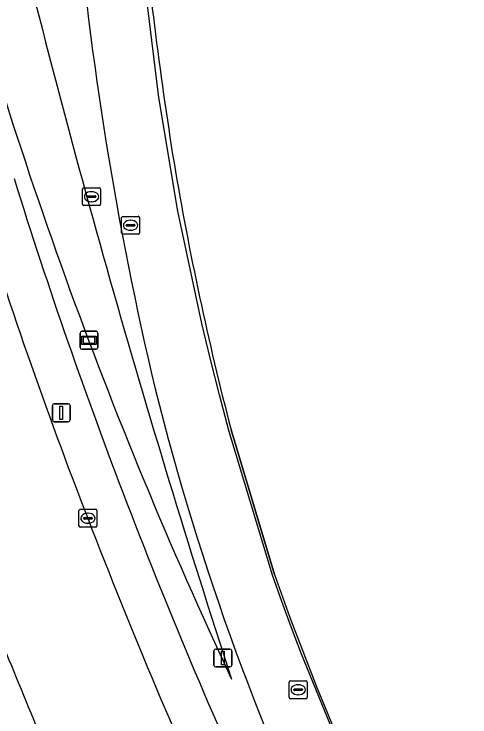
# Model space of a CAD drawing. Extents: x 155018 to 156648, y 383979 to 385733.
# Drawn here: x 156065.77 to 156091.21, y 384575.81 to 384615.04 of the extents above; entities that cross this region are included whole.
import ezdxf

# ---------------------------------------------------------------- set-up
doc = ezdxf.new("R2010")
doc.units = 0
for name, color, linetype in [('IMGEO_Berm_groen', 7, 'Continuous'), ('IMGEO_Erf', 7, 'Continuous'), ('IMGEO_Groenvoorziening', 7, 'Continuous'), ('IMGEO_Kolk', 7, 'Continuous'), ('IMGEO_Lichtmast', 7, 'Continuous'), ('IMGEO_Lijnafwatering', 7, 'Continuous'), ('IMGEO_OVBaan_gesloten', 7, 'Continuous'), ('IMGEO_Rijbaan_lokaal_gesloten', 7, 'Continuous'), ('IMGEO_Rioolput', 7, 'Continuous'), ('IMGEO_Verklikker', 7, 'Continuous'), ('IMGEO_Voetpad_gesloten', 7, 'Continuous')]:
    doc.layers.add(name, color=color, linetype=linetype)

msp = doc.modelspace()

# ---------------------------------------------------------------- linework, layer by layer
at = {"layer": 'IMGEO_Berm_groen'}
for centre, radius, start, end in [((156317.221, 384690.054), 264.282, 194.58051, 205.10602), ((156644.555, 384762.569), 595.974, 193.579626, 198.048679), ((156255.99, 384637.626), 187.461, 184.87148, 193.41939), ((156342.019, 384691.722), 289.284, 197.26355, 201.06578), ((156211.32, 384628.336), 141.861, 193.95642, 206.36764), ((156346.026, 384692.615), 293.344, 200.94719, 204.91341), ((156363.053, 384699.318), 320.971, 201.76114, 203.79235)]:
    msp.add_arc(centre, radius, start, end, dxfattribs=at)
at = {"layer": 'IMGEO_Erf'}
msp.add_lwpolyline([(156077.876, 384591.838), (156080.31, 384583.758)], dxfattribs=at)
for centre, radius, start, end in [((156301.316, 384642.993), 229.504, 185.22591, 189.09115), ((156246.736, 384635.693), 174.462, 189.55611, 194.55878), ((156221.126, 384632.813), 149.116, 199.20648, 209.39677)]:
    msp.add_arc(centre, radius, start, end, dxfattribs=at)
at = {"layer": 'IMGEO_Groenvoorziening'}
for centre, radius, start, end in [((156317.221, 384690.054), 264.282, 194.58051, 205.10602), ((156644.555, 384762.569), 595.974, 193.579626, 198.048679)]:
    msp.add_arc(centre, radius, start, end, dxfattribs=at)
at = {"layer": 'IMGEO_Kolk'}
for p, q in [((156069.391, 384586.471), (156069.391, 384587.323)), ((156069.466, 384587.397), (156070.318, 384587.397)), ((156069.879, 384587.177), (156069.904, 384587.177)), ((156070.392, 384587.323), (156070.392, 384586.471)), ((156069.65, 384586.891), (156069.65, 384586.903)), ((156070.088, 384586.854), (156069.69, 384586.854)), ((156069.693, 384586.94), (156070.091, 384586.94)), ((156070.134, 384586.903), (156070.134, 384586.891)), ((156070.318, 384586.397), (156069.466, 384586.397)), ((156069.902, 384586.617), (156069.877, 384586.617))]:
    msp.add_line(p, q, dxfattribs=at)
for points in [[(156069.391, 384586.471), (156069.391, 384587.323)], [(156069.466, 384587.397), (156070.318, 384587.397)], [(156070.392, 384587.323), (156070.392, 384586.471)], [(156070.318, 384586.397), (156069.466, 384586.397)]]:
    msp.add_lwpolyline(points, dxfattribs=at)
for centre, radius, start, end in [((156069.468, 384587.321), 0.0765, 91.552, 178.448), ((156069.468, 384587.321), 0.0765, 91.552, 178.448), ((156070.316, 384587.321), 0.0765, 1.552, 88.448), ((156070.316, 384587.321), 0.0765, 1.552, 88.448), ((156069.69, 384586.9), 0.0403, 85.8775, 175.7526), ((156069.687, 384586.89), 0.0366, 178.938, 274.7102), ((156070.091, 384586.897), 0.043, 264.8664, 352.4533), ((156070.095, 384586.902), 0.0386, 1.7309, 96.639), ((156069.468, 384586.473), 0.0765, 181.552, 268.448), ((156069.468, 384586.473), 0.0765, 181.552, 268.448), ((156070.316, 384586.473), 0.0765, 271.552, 358.448), ((156070.316, 384586.473), 0.0765, 271.552, 358.448)]:
    msp.add_arc(centre, radius, start, end, dxfattribs=at)
for centre, major_axis, ratio, start_param, end_param in [((156069.878, 384586.897), (-0.387, 0.002), 0.722429, 4.712389, 7.853982), ((156069.903, 384586.897), (-0.39, 0.002), 0.717154, 1.570796, 4.712389)]:
    msp.add_ellipse(centre, major_axis=major_axis, ratio=ratio, start_param=start_param, end_param=end_param, dxfattribs=at)
at = {"layer": 'IMGEO_Lichtmast'}
for p, q in [((156067.904, 384592.389), (156067.904, 384593.189)), ((156067.904, 384593.189), (156067.904, 384592.389)), ((156068.004, 384593.289), (156068.794, 384593.289)), ((156068.794, 384593.289), (156068.004, 384593.289)), ((156068.894, 384593.189), (156068.894, 384592.389)), ((156068.894, 384592.389), (156068.894, 384593.189)), ((156068.794, 384592.289), (156068.004, 384592.289)), ((156068.004, 384592.289), (156068.794, 384592.289)), ((156076.923, 384578.698), (156076.923, 384579.498)), ((156076.923, 384579.498), (156076.923, 384578.698)), ((156077.023, 384579.598), (156077.813, 384579.598)), ((156077.813, 384579.598), (156077.023, 384579.598)), ((156077.913, 384579.498), (156077.913, 384578.698)), ((156077.913, 384578.698), (156077.913, 384579.498)), ((156077.813, 384578.598), (156077.023, 384578.598)), ((156077.023, 384578.598), (156077.813, 384578.598))]:
    msp.add_line(p, q, dxfattribs=at)
for points in [[(156068.324, 384593.164), (156068.474, 384593.164), (156068.474, 384592.414), (156068.324, 384592.414), (156068.324, 384593.164)], [(156077.343, 384579.473), (156077.493, 384579.473), (156077.493, 384578.723), (156077.343, 384578.723), (156077.343, 384579.473)]]:
    msp.add_lwpolyline(points, dxfattribs=at)
for centre, start, end in [((156068.004, 384593.189), 90, 180), ((156068.004, 384593.189), 90, 180), ((156068.794, 384593.189), 0, 90), ((156068.794, 384593.189), 360, 90), ((156068.004, 384592.389), 180, 270), ((156068.004, 384592.389), 180, 270), ((156068.794, 384592.389), 270, 0), ((156068.794, 384592.389), 270, 0), ((156077.023, 384579.498), 90, 180), ((156077.023, 384579.498), 90, 180), ((156077.813, 384579.498), 0, 90), ((156077.813, 384579.498), 360, 90), ((156077.023, 384578.698), 180, 270), ((156077.023, 384578.698), 180, 270), ((156077.813, 384578.698), 270, 0), ((156077.813, 384578.698), 270, 0)]:
    msp.add_arc(centre, 0.1, start, end, dxfattribs=at)
at = {"layer": 'IMGEO_Lijnafwatering'}
for points in [[(156076.243, 384597.761), (156074.915, 384604.049), (156073.855, 384610.388), (156073.065, 384616.766)], [(156081.81, 384579.314), (156081.257, 384580.777), (156080.719, 384582.245), (156080.197, 384583.719), (156077.761, 384591.804), (156077.228, 384593.783), (156076.722, 384595.768), (156076.243, 384597.761)], [(156089.863, 384561.809), (156086.928, 384567.527), (156084.242, 384573.366), (156081.81, 384579.314)]]:
    msp.add_lwpolyline(points, dxfattribs=at)
at = {"layer": 'IMGEO_OVBaan_gesloten'}
for centre, radius, start, end in [((156319.474, 384684.051), 267.832, 197.10318, 201.26885), ((156362.703, 384699.376), 313.678, 201.01323, 204.75953), ((156363.053, 384699.318), 320.971, 201.76114, 203.79235)]:
    msp.add_arc(centre, radius, start, end, dxfattribs=at)
at = {"layer": 'IMGEO_Rijbaan_lokaal_gesloten'}
msp.add_lwpolyline([(156080.31, 384583.758), (156077.876, 384591.838)], dxfattribs=at)
for centre, radius, start, end in [((156301.316, 384642.993), 229.504, 185.22591, 189.09115), ((156255.99, 384637.626), 187.461, 184.87148, 193.41939), ((156246.736, 384635.693), 174.462, 189.55611, 194.55878), ((156211.32, 384628.336), 141.861, 193.95642, 206.36764), ((156221.126, 384632.813), 149.116, 199.20648, 209.39677)]:
    msp.add_arc(centre, radius, start, end, dxfattribs=at)
at = {"layer": 'IMGEO_Rioolput'}
for p, q in [((156069.591, 384604.423), (156069.591, 384605.275)), ((156069.666, 384605.349), (156070.518, 384605.349)), ((156070.592, 384605.275), (156070.592, 384604.423)), ((156069.85, 384604.843), (156069.85, 384604.855)), ((156070.288, 384604.806), (156069.89, 384604.806)), ((156069.893, 384604.892), (156070.291, 384604.892)), ((156070.079, 384605.129), (156070.104, 384605.129)), ((156070.334, 384604.855), (156070.334, 384604.843)), ((156070.102, 384604.569), (156070.077, 384604.569)), ((156070.518, 384604.349), (156069.666, 384604.349)), ((156071.771, 384602.826), (156071.771, 384603.678)), ((156071.846, 384603.752), (156072.698, 384603.752)), ((156072.772, 384603.678), (156072.772, 384602.826)), ((156072.03, 384603.246), (156072.03, 384603.258)), ((156072.073, 384603.295), (156072.471, 384603.295)), ((156072.259, 384603.532), (156072.284, 384603.532)), ((156072.514, 384603.258), (156072.514, 384603.246)), ((156072.468, 384603.209), (156072.07, 384603.209)), ((156072.282, 384602.972), (156072.257, 384602.972)), ((156072.698, 384602.752), (156071.846, 384602.752)), ((156081.125, 384576.9), (156081.125, 384577.752)), ((156081.2, 384577.826), (156082.052, 384577.826)), ((156082.126, 384577.752), (156082.126, 384576.9)), ((156081.427, 384577.369), (156081.825, 384577.369)), ((156081.613, 384577.606), (156081.638, 384577.606)), ((156081.384, 384577.32), (156081.384, 384577.332)), ((156081.822, 384577.283), (156081.424, 384577.283)), ((156081.636, 384577.046), (156081.611, 384577.046)), ((156081.868, 384577.332), (156081.868, 384577.32)), ((156082.052, 384576.826), (156081.2, 384576.826))]:
    msp.add_line(p, q, dxfattribs=at)
for points in [[(156069.591, 384604.423), (156069.591, 384605.275)], [(156069.666, 384605.349), (156070.518, 384605.349)], [(156070.592, 384605.275), (156070.592, 384604.423)], [(156070.518, 384604.349), (156069.666, 384604.349)], [(156071.771, 384602.826), (156071.771, 384603.678)], [(156071.846, 384603.752), (156072.698, 384603.752)], [(156072.772, 384603.678), (156072.772, 384602.826)], [(156072.698, 384602.752), (156071.846, 384602.752)], [(156081.125, 384576.9), (156081.125, 384577.752)], [(156081.2, 384577.826), (156082.052, 384577.826)], [(156082.126, 384577.752), (156082.126, 384576.9)], [(156082.052, 384576.826), (156081.2, 384576.826)]]:
    msp.add_lwpolyline(points, dxfattribs=at)
for centre, radius, start, end in [((156069.668, 384605.273), 0.0765, 91.552, 178.448), ((156069.668, 384605.273), 0.0765, 91.552, 178.448), ((156070.516, 384605.273), 0.0765, 1.552, 88.448), ((156070.516, 384605.273), 0.0765, 1.552, 88.448), ((156069.89, 384604.852), 0.0403, 85.8775, 175.7526), ((156069.887, 384604.842), 0.0366, 178.938, 274.7102), ((156070.291, 384604.849), 0.043, 264.8664, 352.4533), ((156070.295, 384604.854), 0.0386, 1.7309, 96.639), ((156069.668, 384604.425), 0.0765, 181.552, 268.448), ((156069.668, 384604.425), 0.0765, 181.552, 268.448), ((156070.516, 384604.425), 0.0765, 271.552, 358.448), ((156070.516, 384604.425), 0.0765, 271.552, 358.448), ((156071.848, 384603.676), 0.0765, 91.552, 178.448), ((156071.848, 384603.676), 0.0765, 91.552, 178.448), ((156072.696, 384603.676), 0.0765, 1.552, 88.448), ((156072.696, 384603.676), 0.0765, 1.552, 88.448), ((156072.07, 384603.255), 0.0403, 85.8775, 175.7526), ((156072.067, 384603.245), 0.0366, 178.938, 274.7102), ((156072.471, 384603.252), 0.043, 264.8664, 352.4533), ((156072.475, 384603.257), 0.0386, 1.7309, 96.639), ((156071.848, 384602.828), 0.0765, 181.552, 268.448), ((156071.848, 384602.828), 0.0765, 181.552, 268.448), ((156072.696, 384602.828), 0.0765, 271.552, 358.448), ((156072.696, 384602.828), 0.0765, 271.552, 358.448), ((156081.202, 384577.75), 0.0765, 91.552, 178.448), ((156081.202, 384577.75), 0.0765, 91.552, 178.448), ((156082.05, 384577.75), 0.0765, 1.552, 88.448), ((156082.05, 384577.75), 0.0765, 1.552, 88.448), ((156081.424, 384577.329), 0.0403, 85.8775, 175.7526), ((156081.829, 384577.331), 0.0386, 1.7309, 96.639), ((156081.421, 384577.319), 0.0366, 178.938, 274.7102), ((156081.825, 384577.326), 0.043, 264.8664, 352.4533), ((156081.202, 384576.902), 0.0765, 181.552, 268.448), ((156081.202, 384576.902), 0.0765, 181.552, 268.448), ((156082.05, 384576.902), 0.0765, 271.552, 358.448), ((156082.05, 384576.902), 0.0765, 271.552, 358.448)]:
    msp.add_arc(centre, radius, start, end, dxfattribs=at)
for centre, major_axis, ratio, start_param, end_param in [((156070.078, 384604.849), (-0.387, 0.002), 0.722429, 4.712389, 7.853982), ((156070.103, 384604.849), (-0.39, 0.002), 0.717154, 1.570796, 4.712389), ((156072.258, 384603.252), (-0.387, 0.002), 0.722429, 4.712389, 7.853982), ((156072.283, 384603.252), (-0.39, 0.002), 0.717154, 1.570796, 4.712389), ((156081.612, 384577.326), (-0.387, 0.002), 0.722429, 4.712389, 7.853982), ((156081.637, 384577.326), (-0.39, 0.002), 0.717154, 1.570796, 4.712389)]:
    msp.add_ellipse(centre, major_axis=major_axis, ratio=ratio, start_param=start_param, end_param=end_param, dxfattribs=at)
at = {"layer": 'IMGEO_Verklikker'}
for p, q in [((156069.453, 384596.435), (156069.453, 384597.235)), ((156069.453, 384597.235), (156069.453, 384596.435)), ((156069.553, 384597.335), (156070.343, 384597.335)), ((156070.343, 384597.335), (156069.553, 384597.335)), ((156070.443, 384597.235), (156070.443, 384596.435)), ((156070.443, 384596.435), (156070.443, 384597.235)), ((156070.343, 384596.335), (156069.553, 384596.335)), ((156069.553, 384596.335), (156070.343, 384596.335))]:
    msp.add_line(p, q, dxfattribs=at)
for points in [[(156069.554, 384597.067), (156070.342, 384597.067), (156070.342, 384596.603), (156069.554, 384596.603), (156069.554, 384597.067)], [(156069.619, 384597.002), (156069.619, 384596.668), (156070.277, 384596.668), (156070.277, 384597.002), (156069.619, 384597.002)]]:
    msp.add_lwpolyline(points, dxfattribs=at)
for centre, start, end in [((156069.553, 384597.235), 90, 180), ((156069.553, 384597.235), 90, 180), ((156070.343, 384597.235), 0, 90), ((156070.343, 384597.235), 360, 90), ((156069.553, 384596.435), 180, 270), ((156069.553, 384596.435), 180, 270), ((156070.343, 384596.435), 270, 0), ((156070.343, 384596.435), 270, 0)]:
    msp.add_arc(centre, 0.1, start, end, dxfattribs=at)
at = {"layer": 'IMGEO_Voetpad_gesloten'}
for centre, radius, start, end in [((156342.019, 384691.722), 289.284, 197.26355, 201.06578), ((156319.474, 384684.051), 267.832, 197.10318, 201.26885), ((156346.026, 384692.615), 293.344, 200.94719, 204.91341), ((156362.703, 384699.376), 313.678, 201.01323, 204.75953)]:
    msp.add_arc(centre, radius, start, end, dxfattribs=at)

doc.saveas('drawing.dxf')
